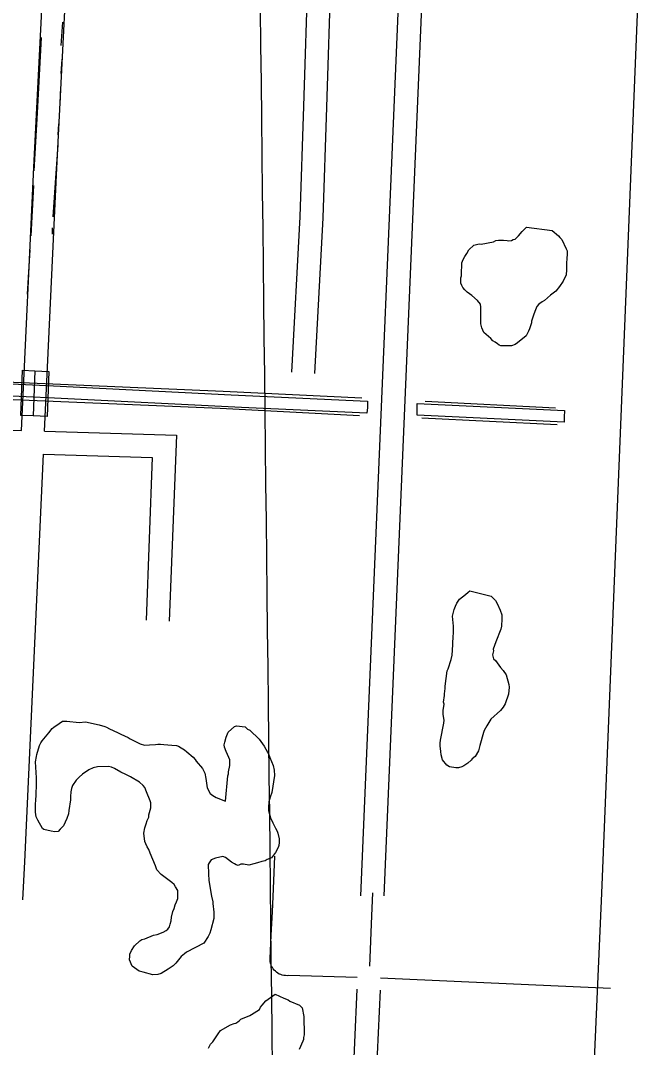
# Model space of a CAD drawing. Extents: x 3677843 to 3715951, y 511991 to 537744.
# Drawn here: x 3692261 to 3693064, y 523897 to 525227 of the extents above; entities that cross this region are included whole.
import ezdxf

# ---------------------------------------------------------------- set-up
doc = ezdxf.new("R2010")
doc.units = 0
for name, color, linetype in [('V-BRDG-OTLN', 7, 'Continuous'), ('V-GRID-MAJR', 7, 'Continuous'), ('V-ROAD-CNTR', 7, 'Continuous'), ('V-RRAP-FSHR', 7, 'Continuous'), ('V-SITE-VEGE', 7, 'Continuous'), ('V-TOPO-SHOR', 7, 'Continuous')]:
    doc.layers.add(name, color=color, linetype=linetype)

msp = doc.modelspace()

# ---------------------------------------------------------------- linework, layer by layer
at = {"layer": 'V-BRDG-OTLN'}
msp.add_line((3692280.0270000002, 524773.225), (3692277.792, 524714.735), dxfattribs=at)
msp.add_lwpolyline([(3692261.578, 524715.361), (3692263.765, 524773.973), (3692280.0270000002, 524773.225), (3692298.2460000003, 524772.39), (3692295.79, 524714.04), (3692277.792, 524714.735)], close=True, dxfattribs=at)
at = {"layer": 'V-GRID-MAJR'}
msp.add_spline([(3692591.0047914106, 523584.97265147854), (3692522.254, 529644.703), (3692453.494, 535705.299), (3692453.4590000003, 535708.368)], degree=3, dxfattribs=at)
at = {"layer": 'V-ROAD-CNTR'}
for points in [[(3693164.2106326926, 527810.54735268), (3693013.77193357, 524096.54078070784), (3692955.354886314, 522772.9072105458), (3692937.1890519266, 522304.7300437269)], [(3692670.0771787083, 525440.0022413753), (3692663.2480561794, 525291.4323524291), (3692657.635241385, 525114.8245752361), (3692652.956884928, 524971.2081424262), (3692642.122372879, 524769.6638007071)], [(3692702.2145566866, 524092.9617878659), (3692709.0205430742, 524257.2324593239), (3692759.68744174, 525450.960071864)], [(3692732.255496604, 524093.3067871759), (3692738.9944831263, 524255.97446183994), (3692789.64238183, 525449.254075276)], [(3692639.7051420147, 525432.5975783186), (3692633.269943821, 525292.5976475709), (3692627.650758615, 525115.7894247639), (3692622.9831150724, 524972.5018575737), (3692612.165627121, 524771.2741992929)], [(3692262.6484358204, 524695.9605818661), (3692278.4854041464, 525037.18789941), (3692297.9773651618, 525419.5321347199)], [(3692292.6393758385, 524695.0765836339), (3692308.4493442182, 525035.7279023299), (3692327.9283052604, 525417.8081381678)], [(3692003.82895346, 524703.589566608), (3692262.6484358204, 524695.9615818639)], [(3692292.6393758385, 524695.077583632), (3692463.1680347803, 524690.051593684), (3692453.866053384, 524449.0220757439)], [(3692264.207432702, 524087.92879793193), (3692266.757427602, 524137.3996989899), (3692291.24837862, 524665.1056435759)], [(3692291.247378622, 524665.1056435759), (3692432.022097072, 524660.9556518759), (3692423.8881133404, 524450.178073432)], [(3692697.4732894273, 523987.5187462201), (3692608.5670000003, 523989.876), (3692606.506, 523989.718), (3692604.4420000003, 523989.76300000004), (3692602.39, 523990.007), (3692600.3710000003, 523990.447), (3692598.4050000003, 523991.08400000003), (3692596.5100000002, 523991.905), (3692594.704, 523992.909), (3692593.004, 523994.082), (3692591.4250000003, 523995.416), (3692589.981, 523996.89400000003), (3692588.691, 523998.50800000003), (3692587.56, 524000.239), (3692586.6040000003, 524002.069), (3692585.83, 524003.984), (3692585.2460000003, 524005.967), (3692584.8570000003, 524007.996), (3692584.664, 524010.053), (3692584.6750000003, 524012.119), (3692586.043, 524042.216), (3692587.54, 524072.31), (3692589.164, 524102.395), (3692590.823, 524144.412)], [(3692717.255878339, 524097.00122531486), (3692715.702, 524067.251), (3692713.259160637, 524002.0196187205)], [(3693025.406, 523973.162), (3692976.822, 523975.386), (3692832.247, 523981.809), (3692727.394175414, 523986.4628494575)], [(3692697.0114295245, 523972.4240200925), (3692690.658449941, 523833.90925431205), (3692684.5277331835, 523664.734475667), (3692676.512724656, 523479.2916892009), (3692674.762239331, 523440.81229669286)], [(3692726.9799252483, 523971.04951506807), (3692720.6335500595, 523832.678745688), (3692714.5042668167, 523663.543524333), (3692706.483275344, 523477.9623107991), (3692704.0763431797, 523425.05281985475), (3692696.675838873, 523264.0368771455), (3692695.527008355, 523231.51353492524), (3692694.797163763, 523199.2636142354)]]:
    msp.add_lwpolyline(points, dxfattribs=at)
at = {"layer": 'V-RRAP-FSHR'}
for p, q in [((3692263.1550000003, 524757.622), (3692006.15, 524768.914)), ((3691971.684, 524748.338), (3692262.328, 524735.452)), ((3692785.5, 524733.709), (3692954.056, 524725.421)), ((3692956.358, 524703.432), (3692781.225, 524711.7710000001))]:
    msp.add_line(p, q, dxfattribs=at)
for points in [[(3692703.498, 524737.617), (3692523.804, 524746.321), (3692263.1550000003, 524757.622)], [(3692262.328, 524735.452), (3692519.7430000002, 524724.698), (3692700.557, 524715.185)]]:
    msp.add_lwpolyline(points, dxfattribs=at)
at = {"layer": 'V-SITE-VEGE'}
for points in [[(3692916.596, 524959.09), (3692949.903, 524955.004), (3692958.144, 524947.977), (3692959.7970000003, 524945.81), (3692962.545, 524943.103), (3692968.099, 524931.151), (3692969.213, 524928.431), (3692969.244, 524924.6140000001), (3692968.753, 524918.066), (3692968.2490000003, 524913.153), (3692968.325, 524903.882), (3692967.833, 524897.332), (3692964.0810000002, 524889.12), (3692959.227, 524882.533), (3692954.367, 524876.4940000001), (3692949.491, 524872.635), (3692947.867, 524870.987), (3692939.741, 524864.3740000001), (3692937.0270000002, 524862.715), (3692932.693, 524859.405), (3692929.988, 524856.657), (3692927.313, 524850.091), (3692925.718, 524845.1680000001), (3692923.0530000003, 524837.508), (3692923.072, 524835.329), (3692920.407, 524827.667), (3692919.345, 524824.387), (3692916.1210000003, 524818.361), (3692904.738, 524809.541), (3692902.031, 524807.337), (3692897.134, 524805.66), (3692883.5, 524805.547), (3692881.309, 524806.62), (3692879.114, 524808.238), (3692875.822, 524810.393), (3692873.082, 524812.006), (3692870.33, 524815.257), (3692864.288, 524820.116), (3692861.542, 524822.822), (3692858.7630000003, 524828.7980000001), (3692857.628, 524834.2440000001), (3692857.452, 524855.514), (3692856.8740000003, 524859.327), (3692853.018, 524864.204), (3692845.873, 524870.692), (3692839.8370000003, 524875.005), (3692836.538, 524878.251), (3692834.3340000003, 524880.956), (3692832.6750000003, 524883.67), (3692831.557, 524886.937), (3692831.504, 524893.484), (3692832.573, 524896.216), (3692832.54, 524900.036), (3692833.001, 524910.403), (3692832.978, 524913.128), (3692834.578, 524917.505), (3692836.728, 524921.343), (3692839.423, 524925.181), (3692842.11, 524930.112), (3692848.6070000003, 524936.166), (3692855.1380000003, 524937.858), (3692857.87, 524937.334), (3692873.664, 524940.191), (3692876.9220000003, 524941.854), (3692880.191, 524942.427), (3692886.734, 524942.48), (3692891.647, 524941.977), (3692893.835, 524941.448), (3692897.1010000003, 524942.02), (3692899.274, 524943.13), (3692901.998, 524943.697), (3692906.325, 524948.096), (3692911.187, 524953.591), (3692913.889, 524956.886)], [(3692843.024, 524488.312), (3692870.897, 524481.453), (3692876.4, 524475.497), (3692878.614, 524471.696), (3692882.503, 524463.003), (3692884.735, 524457.02), (3692884.776, 524452.111), (3692884.311, 524442.289), (3692883.253, 524438.463), (3692876.842, 524422.047), (3692873.645, 524412.7490000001), (3692873.664, 524410.566), (3692872.617, 524405.104), (3692873.75, 524400.205), (3692876.494, 524398.042), (3692883.115, 524388.826), (3692886.419, 524385.035), (3692890.281, 524379.612), (3692893.659, 524367.0970000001), (3692894.234, 524363.281), (3692893.216, 524354.547), (3692888.9560000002, 524341.968), (3692886.265, 524337.581), (3692883.0270000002, 524333.1900000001), (3692870.573, 524322.178), (3692865.191, 524313.408), (3692861.97, 524307.381), (3692860.901, 524304.647), (3692856.131, 524287.69800000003), (3692854.5500000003, 524281.13800000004), (3692850.247, 524273.466), (3692846.45, 524270.712), (3692844.83, 524269.059), (3692840.4990000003, 524265.205), (3692835.62, 524261.348), (3692832.903, 524260.234), (3692828.549, 524259.108), (3692825.2800000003, 524259.081), (3692817.088, 524260.103), (3692813.252, 524262.254), (3692807.739, 524269.299), (3692806.0470000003, 524275.83), (3692805.468, 524280.19), (3692804.863, 524287.276), (3692804.8310000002, 524291.093), (3692805.345, 524294.915), (3692809.529, 524316.767), (3692810.043, 524320.591), (3692808.89, 524328.216), (3692808.849, 524333.123), (3692809.873, 524341.3150000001), (3692809.3030000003, 524344.036), (3692810.323, 524352.773), (3692810.305, 524354.954), (3692811.341, 524361.508), (3692811.315, 524364.781), (3692813.881, 524384.437), (3692814.95, 524387.1730000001), (3692819.214, 524399.209), (3692820.258, 524404.671), (3692821.237, 524418.3150000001), (3692821.2, 524422.68), (3692821.714, 524426.501), (3692822.183, 524435.779), (3692822.13, 524442.324), (3692820.932, 524455.405), (3692821.45, 524458.679), (3692823.043, 524464.147), (3692824.643, 524468.524), (3692826.247, 524472.358), (3692830.023, 524477.296), (3692833.816, 524480.599), (3692837.611, 524483.362), (3692840.8570000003, 524486.657)]]:
    msp.add_lwpolyline(points, close=True, dxfattribs=at)
for points in [[(3692420.202, 524236.107), (3692415.258, 524240.428), (3692403.7460000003, 524247.42600000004), (3692397.723, 524250.103), (3692391.149, 524253.32), (3692382.93, 524258.162), (3692379.099, 524259.767), (3692375.273, 524260.826), (3692361.097, 524260.16500000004), (3692355.651, 524259.03), (3692349.6750000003, 524256.253), (3692341.538, 524250.731), (3692337.207, 524246.87700000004), (3692333.42, 524243.02900000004), (3692328.5700000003, 524235.898), (3692327.509, 524232.07), (3692326.455, 524227.69800000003), (3692325.9590000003, 524221.695), (3692325.9960000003, 524217.333), (3692323.9250000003, 524203.677), (3692323.418, 524199.31), (3692321.2830000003, 524193.291), (3692319.143, 524188.36600000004), (3692316.997, 524183.983), (3692312.67, 524179.586), (3692309.97, 524176.291), (3692305.606, 524176.254), (3692301.24, 524176.764), (3692291.403, 524178.865), (3692289.755, 524180.487), (3692283.666, 524191.346), (3692281.448, 524195.691), (3692280.852, 524201.686), (3692280.768, 524212.049), (3692281.272, 524216.962), (3692281.7630000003, 524223.512), (3692282.185, 524238.243), (3692282.126, 524245.878), (3692280.862, 524266.593), (3692281.894, 524273.694), (3692282.419, 524276.42600000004), (3692286.142, 524287.911), (3692287.752, 524291.198), (3692289.365, 524293.936), (3692298.006, 524304.371), (3692302.323, 524309.861), (3692304.494, 524311.514), (3692311.541, 524316.483), (3692315.8850000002, 524319.245), (3692321.3370000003, 524319.29), (3692337.168, 524317.783), (3692345.343, 524318.397), (3692363.3740000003, 524314.727), (3692370.483, 524312.604), (3692372.674, 524311.53), (3692376.508, 524309.38), (3692386.912, 524304.555), (3692391.292, 524302.4130000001), (3692400.6, 524298.1240000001), (3692403.341, 524296.512), (3692416.485, 524290.076), (3692421.953, 524288.484), (3692428.4960000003, 524288.5380000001), (3692436.127, 524289.1460000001), (3692439.396, 524289.7170000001), (3692442.668, 524289.746), (3692447.037, 524289.236), (3692457.4080000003, 524288.23), (3692463.413, 524287.735), (3692466.145, 524287.21), (3692469.434, 524285.056), (3692473.821, 524282.365), (3692476.569, 524279.662), (3692484.808, 524272.639), (3692487.559, 524269.934), (3692488.667, 524267.761), (3692496.9280000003, 524258.01), (3692498.591, 524254.75200000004), (3692500.25, 524252.038), (3692501.401, 524244.956), (3692503.136, 524232.971), (3692507.0100000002, 524225.914), (3692510.306, 524223.213), (3692514.693, 524220.523), (3692526.731, 524215.713), (3692529.733, 524248.462), (3692530.802, 524251.19800000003), (3692530.7800000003, 524253.92600000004), (3692532.348, 524262.12), (3692532.293, 524269.211), (3692531.173, 524272.47500000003), (3692527.8370000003, 524280.083), (3692525.61, 524285.51900000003), (3692525.039, 524288.787), (3692526.102, 524292.068), (3692527.685, 524298.626), (3692530.358, 524305.194), (3692538.48, 524312.352), (3692541.198, 524313.466), (3692552.12, 524311.92), (3692555.415, 524309.218)], [(3692555.415, 524309.218), (3692558.1550000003, 524307.604), (3692570.2490000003, 524296.25), (3692576.87, 524287.032), (3692581.296, 524279.43200000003), (3692582.406, 524277.259), (3692584.083, 524272.365), (3692588.529, 524262.038), (3692589.67, 524256.048), (3692590.274, 524248.962), (3692586.637, 524227.114), (3692584.505, 524221.097), (3692582.918, 524215.08400000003), (3692582.434, 524207.445), (3692582.467, 524203.625), (3692583.597, 524198.727), (3692584.7120000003, 524196.011)], [(3692584.7120000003, 524196.011), (3692585.275, 524193.83400000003), (3692586.938, 524190.571), (3692588.052, 524187.854), (3692591.382, 524180.79000000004), (3692593.594, 524176.99100000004), (3692594.708, 524174.27400000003), (3692596.4020000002, 524167.196), (3692596.443, 524162.289), (3692595.931, 524158.467), (3692594.861, 524155.729), (3692591.642, 524149.157), (3692586.241, 524142.568), (3692580.806, 524140.34), (3692578.092, 524138.681), (3692573.738, 524137.55700000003), (3692568.2970000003, 524135.874), (3692563.398, 524134.743), (3692556.867, 524133.053), (3692550.313, 524134.09), (3692546.4960000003, 524134.059), (3692543.238, 524132.396), (3692540.4990000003, 524133.463), (3692538.308, 524134.536), (3692534.472, 524136.68700000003), (3692526.788, 524142.624), (3692523.503, 524144.231), (3692513.703, 524141.97000000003), (3692508.268, 524139.742), (3692505.571, 524135.902), (3692504.498, 524133.713), (3692504.598, 524121.71400000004), (3692505.216, 524112.99100000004), (3692508.653, 524092.83900000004), (3692510.353, 524085.216), (3692510.3710000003, 524083.03500000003), (3692511.551, 524072.134), (3692511.6180000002, 524063.954), (3692507.9220000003, 524049.196), (3692506.322, 524044.81700000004), (3692504.176, 524040.439), (3692498.794, 524031.667), (3692476.526, 524020.03), (3692473.819, 524017.827), (3692469.481, 524014.517), (3692462.4620000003, 524005.731), (3692459.218, 524002.434), (3692452.71, 523998.016), (3692443.4820000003, 523992.483), (3692439.127, 523991.358), (3692432.586, 523990.75800000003), (3692420.011, 523994.473), (3692415.094, 523995.52400000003), (3692405.768, 524001.994), (3692402.427, 524010.147), (3692402.933, 524015.06), (3692402.911, 524017.788), (3692405.057, 524022.169), (3692408.825, 524028.2), (3692415.86, 524034.803), (3692418.574, 524036.462), (3692422.383, 524037.58400000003), (3692433.801, 524042.04000000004), (3692438.1550000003, 524043.169), (3692446.3140000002, 524045.962), (3692450.115, 524048.174), (3692452.282, 524049.831), (3692454.436, 524053.12), (3692454.954, 524056.397), (3692456.556, 524060.771), (3692457.06, 524065.686), (3692458.639, 524072.789), (3692460.242, 524076.623), (3692461.838, 524081.544), (3692463.443, 524085.374), (3692465.043, 524089.753), (3692464.9590000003, 524100.115), (3692462.19, 524105.00200000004), (3692460.531, 524107.71400000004), (3692457.238, 524110.41500000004), (3692443.514, 524120.66500000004), (3692438.0130000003, 524126.619), (3692436.899, 524129.336), (3692436.332, 524132.06), (3692429.1070000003, 524148.364), (3692427.429, 524153.259), (3692425.222, 524156.51300000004), (3692423.554, 524160.318), (3692422.436, 524163.581), (3692421.255, 524174.48000000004), (3692422.293, 524181.034), (3692423.884, 524186.5), (3692425.484, 524190.879), (3692427.63, 524195.259), (3692427.6070000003, 524197.985), (3692430.258, 524207.283), (3692430.204, 524213.827), (3692429.094, 524215.99700000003), (3692424.634, 524227.962), (3692422.406, 524233.397), (3692420.202, 524236.107)], [(3692504.821, 523895.901), (3692507.508, 523900.833), (3692510.207, 523904.128), (3692517.214, 523914.548), (3692520.449, 523918.939), (3692533.481, 523926.13800000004), (3692537.8310000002, 523927.809), (3692540.008, 523928.37200000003), (3692542.721, 523930.031), (3692544.89, 523931.686), (3692546.512, 523933.337), (3692558.471, 523938.344), (3692560.643, 523939.452), (3692570.951, 523946.081), (3692572.02, 523948.81700000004), (3692574.181, 523951.564), (3692579.043, 523957.059), (3692590.97, 523965.885), (3692602.47, 523960.52400000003), (3692607.94, 523958.38800000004), (3692610.1350000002, 523956.77), (3692622.725, 523951.418), (3692626.026, 523948.172), (3692628.301, 523936.73600000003), (3692628.492, 523913.28500000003), (3692627.98, 523909.465), (3692627.998, 523907.28), (3692626.9250000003, 523905.091), (3692622.106, 523894.142)]]:
    msp.add_lwpolyline(points, dxfattribs=at)
at = {"layer": 'V-TOPO-SHOR'}
for p, q in [((3692315.8340000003, 525224.785), (3692313.646, 525194.425)), ((3692314.998, 525177.042), (3692313.528, 525158.419)), ((3692313.257, 525141.425), (3692312.235, 525117.144)), ((3692310.4020000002, 525093.26), (3692309.708, 525078.691)), ((3692278.265, 525013.306), (3692274.734, 524948.145)), ((3692302.5670000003, 524958.479), (3692302.227, 524950.386)), ((3692273.2600000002, 524929.928), (3692270.073, 524872.455)), ((3692016.49, 524766.6190000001), (3692304.076, 524753.778)), ((3692305.393, 524737.811), (3692015.6380000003, 524750.648))]:
    msp.add_line(p, q, dxfattribs=at)
for points in [[(3692288.075, 525205.147), (3692282.781, 525107.201), (3692278.519, 525032.322)], [(3692309.813, 525065.3420000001), (3692307.267, 525029.314), (3692303.2630000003, 524972.643)], [(3692304.076, 524753.778), (3692534.3680000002, 524742.225), (3692710.813, 524733.953), (3692710.5300000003, 524725.839), (3692709.877, 524718.187), (3692547.342, 524725.773), (3692305.393, 524737.811)], [(3692775.225, 524730.881), (3692965.742, 524721.829), (3692965.365, 524713.3150000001), (3692965.199, 524706.579), (3692775.196, 524715.779), (3692775.096, 524721.571), (3692775.225, 524730.881)]]:
    msp.add_lwpolyline(points, dxfattribs=at)

doc.saveas('drawing.dxf')
